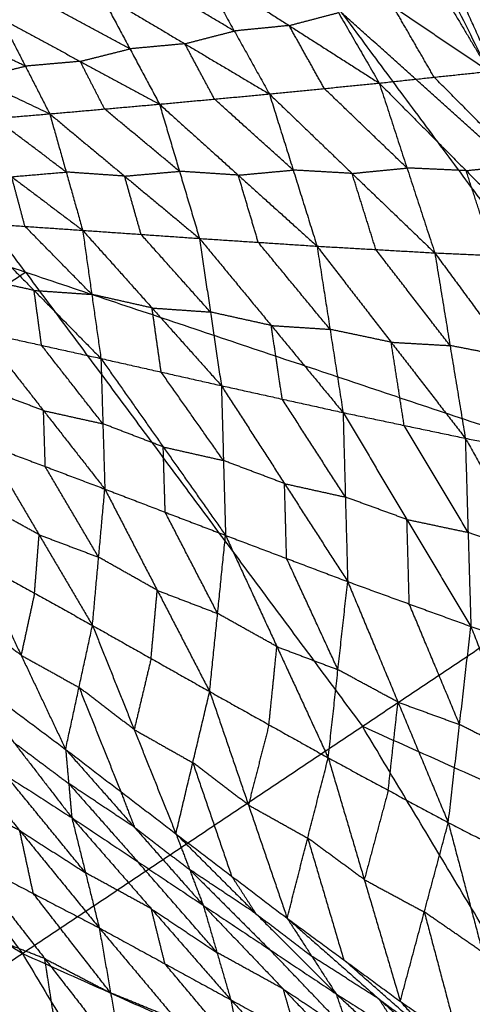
# Model space of a CAD drawing. Header units: millimetres. Extents: x -106 to 110, y -96 to 120.
# Tile 968 of 1020: x 79.39 to 83.06, y 63.39 to 71.36. Entities that reach past the tile are written whole.
import ezdxf

# ---------------------------------------------------------------- set-up
doc = ezdxf.new("R2010")
doc.units = ezdxf.units.MM
doc.header["$MEASUREMENT"] = 0
doc.layers.add('Default', color=7, linetype='Continuous', true_color=0x000000)

msp = doc.modelspace()

# ---------------------------------------------------------------- linework, layer by layer
at = {"layer": 'Default'}
for points in [[(79.0779, 75.36, 12.0172), (81.9993, 71.421, 12.0172), (84.9206, 67.482, 12.0172)], [(79.44, 69.3206, 10.5669), (77.9793, 71.2901, 10.5669), (76.5186, 73.2596, 10.5669)], [(82.539, 72.2507, 12.4242), (83.7298, 69.8664, 12.2207), (84.9206, 67.482, 12.0172)], [(82.4419, 72.2027, 8.5247), (82.8177, 71.5743, 8.0563), (83.1935, 70.946, 7.5879)], [(82.4419, 72.2027, 8.5247), (83.2613, 71.6244, 8.1727), (84.0806, 71.0462, 7.8206)], [(81.6433, 71.9925, 8.2351), (81.9735, 71.4218, 7.8045), (82.3036, 70.8512, 7.374)], [(81.6433, 71.9925, 8.2351), (82.4184, 71.4693, 7.9115), (83.1935, 70.946, 7.5879)], [(83.7298, 69.8664, 12.2207), (83.2661, 70.8806, 12.3225), (82.8024, 71.8949, 12.4242)], [(80.8458, 71.7827, 7.9585), (81.1303, 71.2727, 7.567), (81.4149, 70.7628, 7.1756)], [(80.8458, 71.7827, 7.9585), (81.5747, 71.3169, 7.6662), (82.3036, 70.8512, 7.374)], [(81.1303, 71.2727, 7.567), (80.7882, 71.476, 7.6963), (80.446, 71.6793, 7.8256)], [(80.0461, 71.576, 7.6928), (80.2856, 71.1282, 7.3408), (80.5251, 70.6805, 6.9889)], [(80.0461, 71.576, 7.6928), (80.7305, 71.1694, 7.4342), (81.4149, 70.7628, 7.1756)], [(80.2856, 71.1282, 7.3408), (79.9648, 71.3015, 7.4523), (79.644, 71.4748, 7.5638)], [(82.7486, 70.8986, 7.481), (82.5835, 71.1839, 7.6962), (82.4184, 71.4693, 7.9115)], [(79.2419, 71.3736, 7.4348), (79.4393, 70.9879, 7.1221), (79.6366, 70.6022, 6.8093)], [(79.2419, 71.3736, 7.4348), (79.8835, 71.027, 7.2118), (80.5251, 70.6805, 6.9889)], [(81.5747, 71.3169, 7.6662), (81.7741, 71.3694, 7.7354), (81.9735, 71.4218, 7.8045)], [(83.7298, 69.8664, 12.2207), (82.8645, 70.6437, 12.1189), (81.9993, 71.421, 12.0172)], [(81.5747, 71.3169, 7.6662), (81.3525, 71.2948, 7.6166), (81.1303, 71.2727, 7.567)], [(81.8593, 70.807, 7.2748), (81.717, 71.0619, 7.4705), (81.5747, 71.3169, 7.6662)], [(79.4393, 70.9879, 7.1221), (79.1393, 71.1321, 7.2158), (78.8393, 71.2763, 7.3096)], [(80.7305, 71.1694, 7.4342), (80.9304, 71.2211, 7.5006), (81.1303, 71.2727, 7.567)], [(73.9594, 71.1593, 9.1165), (76.6872, 67.4813, 9.1165), (79.415, 63.8032, 9.1165)], [(73.9594, 71.1593, 9.1165), (79.44, 69.3206, 10.5669), (84.9206, 67.482, 12.0172)], [(78.4366, 71.1791, 7.1843), (79.0366, 70.8906, 6.9968), (79.6366, 70.6022, 6.8093)], [(79.8835, 71.027, 7.2118), (80.0846, 71.0776, 7.2763), (80.2856, 71.1282, 7.3408)], [(80.7305, 71.1694, 7.4342), (80.5081, 71.1488, 7.3875), (80.2856, 71.1282, 7.3408)], [(80.97, 70.7216, 7.0822), (80.8503, 70.9455, 7.2582), (80.7305, 71.1694, 7.4342)], [(79.0366, 70.8906, 6.9968), (79.2379, 70.9392, 7.0594), (79.4393, 70.9879, 7.1221)], [(79.8835, 71.027, 7.2118), (79.6614, 71.0075, 7.167), (79.4393, 70.9879, 7.1221)], [(80.0808, 70.6413, 6.8991), (79.9822, 70.8342, 7.0555), (79.8835, 71.027, 7.2118)], [(82.3036, 70.8512, 7.374), (82.7486, 70.8986, 7.481), (83.1935, 70.946, 7.5879)], [(83.4519, 70.1896, 7.2809), (83.1003, 70.5441, 7.3809), (82.7486, 70.8986, 7.481)], [(81.4149, 70.7628, 7.1756), (81.8593, 70.807, 7.2748), (82.3036, 70.8512, 7.374)], [(82.5285, 70.1635, 7.092), (82.1939, 70.4853, 7.1834), (81.8593, 70.807, 7.2748)], [(82.3036, 70.8512, 7.374), (82.5285, 70.1635, 7.092), (82.7534, 69.4759, 6.81)], [(82.3036, 70.8512, 7.374), (83.007, 70.1422, 7.1739), (83.7103, 69.4332, 6.9739)], [(80.5251, 70.6805, 6.9889), (80.97, 70.7216, 7.0822), (81.4149, 70.7628, 7.1756)], [(81.6076, 70.1466, 6.92), (81.2888, 70.4341, 7.0011), (80.97, 70.7216, 7.0822)], [(81.4149, 70.7628, 7.1756), (81.6076, 70.1466, 6.92), (81.8004, 69.5305, 6.6645)], [(81.4149, 70.7628, 7.1756), (82.0841, 70.1194, 6.9928), (82.7534, 69.4759, 6.81)], [(79.6366, 70.6022, 6.8093), (80.0808, 70.6413, 6.8991), (80.5251, 70.6805, 6.9889)], [(80.6869, 70.1368, 6.7601), (80.3839, 70.3891, 6.8296), (80.0808, 70.6413, 6.8991)], [(80.5251, 70.6805, 6.9889), (80.6869, 70.1368, 6.7601), (80.8488, 69.5931, 6.5314)], [(80.5251, 70.6805, 6.9889), (81.1628, 70.1055, 6.8267), (81.8004, 69.5305, 6.6645)], [(78.7539, 70.5273, 6.6343), (79.1952, 70.5647, 6.7218), (79.6366, 70.6022, 6.8093)], [(79.77, 70.1305, 6.6074), (79.4826, 70.3476, 6.6646), (79.1952, 70.5647, 6.7218)], [(79.6366, 70.6022, 6.8093), (79.77, 70.1305, 6.6074), (79.9033, 69.6589, 6.4055)], [(79.6366, 70.6022, 6.8093), (80.2427, 70.0976, 6.6704), (80.8488, 69.5931, 6.5314)], [(78.7539, 70.5273, 6.6343), (79.3286, 70.0931, 6.5199), (79.9033, 69.6589, 6.4055)], [(82.0841, 70.1194, 6.9928), (82.3063, 70.1415, 7.0424), (82.5285, 70.1635, 7.092)], [(83.007, 70.1422, 7.1739), (82.7677, 70.1529, 7.133), (82.5285, 70.1635, 7.092)], [(83.007, 70.1422, 7.1739), (83.2294, 70.1659, 7.2274), (83.4519, 70.1896, 7.2809)], [(79.3286, 70.0931, 6.5199), (79.5493, 70.1118, 6.5637), (79.77, 70.1305, 6.6074)], [(79.4361, 69.691, 6.3439), (79.3824, 69.8921, 6.4319), (79.3286, 70.0931, 6.5199)], [(80.2427, 70.0976, 6.6704), (80.0063, 70.1141, 6.6389), (79.77, 70.1305, 6.6074)], [(80.2427, 70.0976, 6.6704), (80.4648, 70.1172, 6.7152), (80.6869, 70.1368, 6.7601)], [(80.3761, 69.626, 6.4685), (80.3094, 69.8618, 6.5694), (80.2427, 70.0976, 6.6704)], [(81.1628, 70.1055, 6.8267), (80.9248, 70.1211, 6.7934), (80.6869, 70.1368, 6.7601)], [(81.1628, 70.1055, 6.8267), (81.3852, 70.1261, 6.8734), (81.6076, 70.1466, 6.92)], [(81.3246, 69.5618, 6.5979), (81.2437, 69.8336, 6.7123), (81.1628, 70.1055, 6.8267)], [(82.0841, 70.1194, 6.9928), (81.8459, 70.133, 6.9564), (81.6076, 70.1466, 6.92)], [(82.2769, 69.5032, 6.7372), (82.1805, 69.8113, 6.865), (82.0841, 70.1194, 6.9928)], [(83.2318, 69.4546, 6.8919), (83.1194, 69.7984, 7.0329), (83.007, 70.1422, 7.1739)], [(78.9689, 69.7231, 6.2822), (79.4361, 69.691, 6.3439), (79.9033, 69.6589, 6.4055)], [(78.9689, 69.7231, 6.2822), (79.51, 69.1721, 6.2418), (80.0511, 68.6211, 6.2014)], [(79.9772, 69.14, 6.3035), (79.7067, 69.4155, 6.3237), (79.4361, 69.691, 6.3439)], [(79.9033, 69.6589, 6.4055), (79.9772, 69.14, 6.3035), (80.0511, 68.6211, 6.2014)], [(79.9033, 69.6589, 6.4055), (80.3761, 69.626, 6.4685), (80.8488, 69.5931, 6.5314)], [(79.9033, 69.6589, 6.4055), (80.4647, 69.0301, 6.3506), (81.0261, 68.4012, 6.2956)], [(80.9374, 68.9972, 6.4135), (80.6567, 69.3116, 6.441), (80.3761, 69.626, 6.4685)], [(80.8488, 69.5931, 6.5314), (80.9374, 68.9972, 6.4135), (81.0261, 68.4012, 6.2956)], [(80.8488, 69.5931, 6.5314), (81.3246, 69.5618, 6.5979), (81.8004, 69.5305, 6.6645)], [(80.8488, 69.5931, 6.5314), (81.4299, 68.8882, 6.4644), (82.011, 68.1833, 6.3973)], [(81.9057, 68.8569, 6.5309), (81.6151, 69.2093, 6.5644), (81.3246, 69.5618, 6.5979)], [(81.8004, 69.5305, 6.6645), (81.9057, 68.8569, 6.5309), (82.011, 68.1833, 6.3973)], [(81.8004, 69.5305, 6.6645), (82.2769, 69.5032, 6.7372), (82.7534, 69.4759, 6.81)], [(81.8004, 69.5305, 6.6645), (82.4005, 68.7527, 6.5885), (83.0006, 67.975, 6.5125)], [(82.877, 68.7255, 6.6613), (82.5769, 69.1143, 6.6993), (82.2769, 69.5032, 6.7372)], [(82.7534, 69.4759, 6.81), (82.877, 68.7255, 6.6613), (83.0006, 67.975, 6.5125)], [(82.7534, 69.4759, 6.81), (83.2318, 69.4546, 6.8919), (83.7103, 69.4332, 6.9739)], [(82.7534, 69.4759, 6.81), (83.3763, 68.6292, 6.7293), (83.9993, 67.7825, 6.6486)], [(76.6872, 67.4813, 9.1165), (78.0636, 68.4009, 9.8417), (79.44, 69.3206, 10.5669)], [(79.44, 69.3206, 10.5669), (80.8039, 67.4816, 10.5669), (82.1678, 65.6426, 10.5669)], [(79.51, 69.1721, 6.2418), (79.2696, 69.2255, 6.2186), (79.0293, 69.2788, 6.1955)], [(79.5704, 68.7278, 6.1551), (79.5402, 68.95, 6.1984), (79.51, 69.1721, 6.2418)], [(79.51, 69.1721, 6.2418), (79.7436, 69.1561, 6.2726), (79.9772, 69.14, 6.3035)], [(80.4647, 69.0301, 6.3506), (80.221, 69.0851, 6.327), (79.9772, 69.14, 6.3035)], [(71.4392, 69.091, 7.9444), (75.4271, 66.4471, 8.5305), (79.415, 63.8032, 9.1165)], [(80.5386, 68.5112, 6.2485), (80.5017, 68.7706, 6.2995), (80.4647, 69.0301, 6.3506)], [(80.4647, 69.0301, 6.3506), (80.7011, 69.0136, 6.382), (80.9374, 68.9972, 6.4135)], [(81.4299, 68.8882, 6.4644), (81.1837, 68.9427, 6.4389), (80.9374, 68.9972, 6.4135)], [(81.5186, 68.2922, 6.3465), (81.4742, 68.5902, 6.4054), (81.4299, 68.8882, 6.4644)], [(81.4299, 68.8882, 6.4644), (81.6678, 68.8725, 6.4976), (81.9057, 68.8569, 6.5309)], [(79.0898, 68.8345, 6.1087), (79.5704, 68.7278, 6.1551), (80.0511, 68.6211, 6.2014)], [(79.0898, 68.8345, 6.1087), (79.5863, 68.1991, 6.151), (80.0828, 67.5636, 6.1934)], [(82.4005, 68.7527, 6.5885), (82.1531, 68.8048, 6.5597), (81.9057, 68.8569, 6.5309)], [(80.0669, 68.0924, 6.1974), (79.8187, 68.4101, 6.1762), (79.5704, 68.7278, 6.1551)], [(82.5058, 68.0791, 6.4549), (82.4531, 68.4159, 6.5217), (82.4005, 68.7527, 6.5885)], [(82.4005, 68.7527, 6.5885), (82.6387, 68.7391, 6.6249), (82.877, 68.7255, 6.6613)], [(83.3763, 68.6292, 6.7293), (83.1266, 68.6773, 6.6953), (82.877, 68.7255, 6.6613)], [(80.0511, 68.6211, 6.2014), (80.0669, 68.0924, 6.1974), (80.0828, 67.5636, 6.1934)], [(80.0511, 68.6211, 6.2014), (80.5386, 68.5112, 6.2485), (81.0261, 68.4012, 6.2956)], [(80.0511, 68.6211, 6.2014), (80.5555, 67.9049, 6.2398), (81.0599, 67.1886, 6.2782)], [(81.043, 67.7949, 6.2869), (80.7908, 68.1531, 6.2677), (80.5386, 68.5112, 6.2485)], [(79.5863, 68.1991, 6.151), (79.3454, 68.29, 6.1302), (79.1046, 68.381, 6.1093)], [(81.0261, 68.4012, 6.2956), (81.043, 67.7949, 6.2869), (81.0599, 67.1886, 6.2782)], [(81.0261, 68.4012, 6.2956), (81.5186, 68.2922, 6.3465), (82.011, 68.1833, 6.3973)], [(81.0261, 68.4012, 6.2956), (81.5373, 67.6078, 6.3333), (82.0485, 66.8144, 6.3711)], [(82.0298, 67.4988, 6.3842), (81.7742, 67.8955, 6.3653), (81.5186, 68.2922, 6.3465)], [(79.6011, 67.7456, 6.1517), (79.5937, 67.9723, 6.1513), (79.5863, 68.1991, 6.151)], [(79.5863, 68.1991, 6.151), (79.8266, 68.1457, 6.1742), (80.0669, 68.0924, 6.1974)], [(82.011, 68.1833, 6.3973), (82.0298, 67.4988, 6.3842), (82.0485, 66.8144, 6.3711)], [(82.011, 68.1833, 6.3973), (82.5058, 68.0791, 6.4549), (83.0006, 67.975, 6.5125)], [(82.011, 68.1833, 6.3973), (82.5283, 67.3171, 6.4379), (83.0457, 66.451, 6.4785)], [(80.5555, 67.9049, 6.2398), (80.3112, 67.9986, 6.2186), (80.0669, 68.0924, 6.1974)], [(83.0231, 67.213, 6.4955), (82.7645, 67.6461, 6.4752), (82.5058, 68.0791, 6.4549)], [(83.0006, 67.975, 6.5125), (83.0231, 67.213, 6.4955), (83.0457, 66.451, 6.4785)], [(83.0006, 67.975, 6.5125), (83.4999, 67.8787, 6.5806), (83.9993, 67.7825, 6.6486)], [(83.0006, 67.975, 6.5125), (83.5295, 67.0405, 6.5607), (84.0583, 66.106, 6.609)], [(79.1195, 67.9275, 6.11), (79.5511, 67.1936, 6.2679), (79.9827, 66.4598, 6.4258)], [(79.1195, 67.9275, 6.11), (79.6011, 67.7456, 6.1517), (80.0828, 67.5636, 6.1934)], [(80.5713, 67.3761, 6.2358), (80.5634, 67.6405, 6.2378), (80.5555, 67.9049, 6.2398)], [(80.5555, 67.9049, 6.2398), (80.7992, 67.8499, 6.2633), (81.043, 67.7949, 6.2869)], [(81.5373, 67.6078, 6.3333), (81.2902, 67.7014, 6.3101), (81.043, 67.7949, 6.2869)], [(80.0327, 67.0117, 6.3096), (79.8169, 67.3786, 6.2306), (79.6011, 67.7456, 6.1517)], [(79.9827, 66.4598, 6.4258), (80.0327, 67.0117, 6.3096), (80.0828, 67.5636, 6.1934)], [(80.0828, 67.5636, 6.1934), (80.5071, 66.7437, 6.3611), (80.9314, 65.9237, 6.5289)], [(80.0828, 67.5636, 6.1934), (80.5713, 67.3761, 6.2358), (81.0599, 67.1886, 6.2782)], [(81.5542, 67.0015, 6.3246), (81.5458, 67.3047, 6.329), (81.5373, 67.6078, 6.3333)], [(81.5373, 67.6078, 6.3333), (81.7835, 67.5533, 6.3588), (82.0298, 67.4988, 6.3842)], [(79.5511, 67.1936, 6.2679), (79.3166, 67.3238, 6.2428), (79.0821, 67.4541, 6.2176)], [(79.415, 63.8032, 9.1165), (82.1678, 65.6426, 10.5669), (84.9206, 67.482, 12.0172)], [(82.5283, 67.3171, 6.4379), (82.279, 67.408, 6.4111), (82.0298, 67.4988, 6.3842)], [(80.9956, 66.5562, 6.4035), (80.7835, 66.9662, 6.3197), (80.5713, 67.3761, 6.2358)], [(82.5471, 66.6327, 6.4248), (82.5377, 66.9749, 6.4314), (82.5283, 67.3171, 6.4379)], [(82.5283, 67.3171, 6.4379), (82.7757, 67.2651, 6.4667), (83.0231, 67.213, 6.4955)], [(83.5295, 67.0405, 6.5607), (83.2763, 67.1267, 6.5281), (83.0231, 67.213, 6.4955)], [(79.5137, 66.7202, 6.3755), (79.5324, 66.9569, 6.3217), (79.5511, 67.1936, 6.2679)], [(79.5511, 67.1936, 6.2679), (79.7919, 67.1027, 6.2887), (80.0327, 67.0117, 6.3096)], [(80.9314, 65.9237, 6.5289), (80.9956, 66.5562, 6.4035), (81.0599, 67.1886, 6.2782)], [(81.0599, 67.1886, 6.2782), (81.4755, 66.2879, 6.4595), (81.8911, 65.3872, 6.6409)], [(81.0599, 67.1886, 6.2782), (81.5542, 67.0015, 6.3246), (82.0485, 66.8144, 6.3711)], [(79.0448, 66.9806, 6.3253), (79.4051, 66.2182, 6.5993), (79.7655, 65.4558, 6.8733)], [(79.0448, 66.9806, 6.3253), (79.5137, 66.7202, 6.3755), (79.9827, 66.4598, 6.4258)], [(80.5071, 66.7437, 6.3611), (80.2699, 66.8777, 6.3354), (80.0327, 67.0117, 6.3096)], [(81.9698, 66.1008, 6.506), (81.762, 66.5511, 6.4153), (81.5542, 67.0015, 6.3246)], [(81.8911, 65.3872, 6.6409), (81.9698, 66.1008, 6.506), (82.0485, 66.8144, 6.3711)], [(82.0485, 66.8144, 6.3711), (82.4557, 65.8383, 6.5698), (82.8628, 64.8622, 6.7684)], [(82.0485, 66.8144, 6.3711), (82.5471, 66.6327, 6.4248), (83.0457, 66.451, 6.4785)], [(80.457, 66.1917, 6.4774), (80.4821, 66.4677, 6.4192), (80.5071, 66.7437, 6.3611)], [(80.5071, 66.7437, 6.3611), (80.7514, 66.6499, 6.3823), (80.9956, 66.5562, 6.4035)], [(79.5137, 66.7202, 6.3755), (79.4594, 66.4692, 6.4874), (79.4051, 66.2182, 6.5993)], [(82.9543, 65.6566, 6.6235), (82.7507, 66.1446, 6.5241), (82.5471, 66.6327, 6.4248)], [(79.4051, 66.2182, 6.5993), (79.1832, 66.3845, 6.563), (78.9613, 66.5507, 6.5267)], [(81.4755, 66.2879, 6.4595), (81.2356, 66.422, 6.4315), (80.9956, 66.5562, 6.4035)], [(79.7655, 65.4558, 6.8733), (79.8741, 65.9578, 6.6496), (79.9827, 66.4598, 6.4258)], [(79.9827, 66.4598, 6.4258), (80.3204, 65.6161, 6.7245), (80.6582, 64.7725, 7.0233)], [(79.9827, 66.4598, 6.4258), (80.457, 66.1917, 6.4774), (80.9314, 65.9237, 6.5289)], [(82.8628, 64.8622, 6.7684), (82.9543, 65.6566, 6.6235), (83.0457, 66.451, 6.4785)], [(83.0457, 66.451, 6.4785), (83.4514, 65.4042, 6.6994), (83.8572, 64.3574, 6.9203)], [(83.0457, 66.451, 6.4785), (83.552, 66.2785, 6.5438), (84.0583, 66.106, 6.609)], [(81.4112, 65.6554, 6.5849), (81.4434, 65.9717, 6.5222), (81.4755, 66.2879, 6.4595)], [(81.4755, 66.2879, 6.4595), (81.7226, 66.1943, 6.4828), (81.9698, 66.1008, 6.506)], [(79.4051, 66.2182, 6.5993), (79.6396, 66.088, 6.6244), (79.8741, 65.9578, 6.6496)], [(80.457, 66.1917, 6.4774), (80.3887, 65.9039, 6.601), (80.3204, 65.6161, 6.7245)], [(78.8778, 66.1209, 6.7281), (79.3216, 65.7883, 6.8007), (79.7655, 65.4558, 6.8733)], [(78.8778, 66.1209, 6.7281), (79.3466, 65.5119, 6.2952), (79.8154, 64.9029, 5.8623)], [(82.4557, 65.8383, 6.5698), (82.2127, 65.9695, 6.5379), (81.9698, 66.1008, 6.506)], [(79.8741, 65.9578, 6.6496), (80.0429, 65.536, 6.7989), (80.2118, 65.1141, 6.9483)], [(80.3204, 65.6161, 6.7245), (80.0972, 65.7869, 6.6871), (79.8741, 65.9578, 6.6496)], [(80.6582, 64.7725, 7.0233), (80.7948, 65.3481, 6.7761), (80.9314, 65.9237, 6.5289)], [(80.9314, 65.9237, 6.5289), (81.2451, 65.0058, 6.8561), (81.5588, 64.088, 7.1833)], [(80.9314, 65.9237, 6.5289), (81.4112, 65.6554, 6.5849), (81.8911, 65.3872, 6.6409)], [(82.3769, 65.1247, 6.7047), (82.4163, 65.4815, 6.6372), (82.4557, 65.8383, 6.5698)], [(82.4557, 65.8383, 6.5698), (82.705, 65.7474, 6.5966), (82.9543, 65.6566, 6.6235)], [(81.4112, 65.6554, 6.5849), (81.3282, 65.3306, 6.7205), (81.2451, 65.0058, 6.8561)], [(82.1678, 65.6426, 10.5669), (84.8048, 64.4591, 11.292), (87.4418, 63.2756, 12.0172)], [(84.689, 61.4362, 10.5669), (83.4284, 63.5394, 10.5669), (82.1678, 65.6426, 10.5669)], [(83.4514, 65.4042, 6.6994), (83.2028, 65.5304, 6.6614), (82.9543, 65.6566, 6.6235)], [(78.7508, 65.586, 5.5635), (79.2831, 65.2444, 5.7129), (79.8154, 64.9029, 5.8623)], [(78.7508, 65.586, 5.5635), (79.394, 64.7982, 5.3198), (80.0371, 64.0104, 5.0761)], [(80.3204, 65.6161, 6.7245), (80.5576, 65.4821, 6.7503), (80.7948, 65.3481, 6.7761)], [(79.3466, 65.5119, 6.2952), (79.5685, 65.3456, 6.3315), (79.7904, 65.1793, 6.3678)], [(79.7655, 65.4558, 6.8733), (79.7904, 65.1793, 6.3678), (79.8154, 64.9029, 5.8623)], [(79.7655, 65.4558, 6.8733), (80.2118, 65.1141, 6.9483), (80.6582, 64.7725, 7.0233)], [(79.7655, 65.4558, 6.8733), (80.3224, 64.8245, 6.5231), (80.8793, 64.1932, 6.1729)], [(81.5588, 64.088, 7.1833), (81.7249, 64.7376, 6.9121), (81.8911, 65.3872, 6.6409)], [(81.8911, 65.3872, 6.6409), (82.1827, 64.4014, 7.0003), (82.4743, 63.4157, 7.3598)], [(81.8911, 65.3872, 6.6409), (82.3769, 65.1247, 6.7047), (82.8628, 64.8622, 6.7684)], [(80.7948, 65.3481, 6.7761), (80.9516, 64.8892, 6.9397), (81.1085, 64.4302, 7.1033)], [(81.2451, 65.0058, 6.8561), (81.0199, 65.177, 6.8161), (80.7948, 65.3481, 6.7761)], [(79.9263, 64.4566, 5.4692), (79.6047, 64.8505, 5.5911), (79.2831, 65.2444, 5.7129)], [(79.7904, 65.1793, 6.3678), (80.0689, 64.8637, 6.1927), (80.3473, 64.548, 6.0176)], [(80.3224, 64.8245, 6.5231), (80.0564, 65.0019, 6.4455), (79.7904, 65.1793, 6.3678)], [(79.394, 64.7982, 5.3198), (79.1274, 64.9373, 5.2203), (78.8608, 65.0763, 5.1208)], [(80.2118, 65.1141, 6.9483), (80.2671, 64.9693, 6.7357), (80.3224, 64.8245, 6.5231)], [(82.3769, 65.1247, 6.7047), (82.2798, 64.7631, 6.8525), (82.1827, 64.4014, 7.0003)], [(81.2451, 65.0058, 6.8561), (81.485, 64.8717, 6.8841), (81.7249, 64.7376, 6.9121)], [(79.8154, 64.9029, 5.8623), (79.9263, 64.4566, 5.4692), (80.0371, 64.0104, 5.0761)], [(79.8154, 64.9029, 5.8623), (80.3473, 64.548, 6.0176), (80.8793, 64.1932, 6.1729)], [(79.8154, 64.9029, 5.8623), (80.4586, 64.1656, 5.6773), (81.1019, 63.4283, 5.4923)], [(80.3224, 64.8245, 6.5231), (80.5456, 64.6537, 6.5606), (80.7687, 64.4828, 6.5981)], [(82.4743, 63.4157, 7.3598), (82.6685, 64.139, 7.0641), (82.8628, 64.8622, 6.7684)], [(82.8628, 64.8622, 6.7684), (83.1408, 63.8132, 7.1646), (83.4189, 62.7642, 7.5609)], [(82.8628, 64.8622, 6.7684), (83.36, 64.6098, 6.8444), (83.8572, 64.3574, 6.9203)], [(79.504, 64.2885, 4.8771), (79.449, 64.5434, 5.0984), (79.394, 64.7982, 5.3198)], [(79.394, 64.7982, 5.3198), (79.6601, 64.6274, 5.3945), (79.9263, 64.4566, 5.4692)], [(80.6582, 64.7725, 7.0233), (80.7687, 64.4828, 6.5981), (80.8793, 64.1932, 6.1729)], [(80.6582, 64.7725, 7.0233), (81.1085, 64.4302, 7.1033), (81.5588, 64.088, 7.1833)], [(80.6582, 64.7725, 7.0233), (81.3063, 64.1248, 6.763), (81.9543, 63.4771, 6.5027)], [(81.7249, 64.7376, 6.9121), (81.8707, 64.2447, 7.0918), (82.0165, 63.7519, 7.2716)], [(82.1827, 64.4014, 7.0003), (81.9538, 64.5695, 6.9562), (81.7249, 64.7376, 6.9121)], [(78.9709, 64.5667, 4.6781), (79.504, 64.2885, 4.8771), (80.0371, 64.0104, 5.0761)], [(78.9709, 64.5667, 4.6781), (79.5966, 63.7616, 4.6052), (80.2224, 62.9566, 4.5323)], [(80.9906, 63.8107, 5.8326), (80.669, 64.1794, 5.9251), (80.3473, 64.548, 6.0176)], [(80.4586, 64.1656, 5.6773), (80.1924, 64.3111, 5.5732), (79.9263, 64.4566, 5.4692)], [(80.7687, 64.4828, 6.5981), (81.0928, 64.159, 6.4679), (81.4168, 63.8351, 6.3378)], [(81.3063, 64.1248, 6.763), (81.0375, 64.3038, 6.6805), (80.7687, 64.4828, 6.5981)], [(81.1085, 64.4302, 7.1033), (81.2074, 64.2775, 6.9331), (81.3063, 64.1248, 6.763)], [(82.1827, 64.4014, 7.0003), (82.4256, 64.2702, 7.0322), (82.6685, 64.139, 7.0641)], [(80.1298, 63.4835, 4.8042), (79.8169, 63.886, 4.8406), (79.504, 64.2885, 4.8771)], [(80.8793, 64.1932, 6.1729), (80.9906, 63.8107, 5.8326), (81.1019, 63.4283, 5.4923)], [(80.8793, 64.1932, 6.1729), (81.4168, 63.8351, 6.3378), (81.9543, 63.4771, 6.5027)], [(80.8793, 64.1932, 6.1729), (81.5271, 63.5155, 6.0522), (82.1749, 62.8379, 5.9315)], [(80.5695, 63.7193, 5.2842), (80.5141, 63.9425, 5.4807), (80.4586, 64.1656, 5.6773)], [(80.4586, 64.1656, 5.6773), (80.7246, 63.9881, 5.7549), (80.9906, 63.8107, 5.8326)], [(81.3063, 64.1248, 6.763), (81.5314, 63.9536, 6.803), (81.7566, 63.7825, 6.843)], [(82.6685, 64.139, 7.0641), (82.8075, 63.6145, 7.2622), (82.9466, 63.09, 7.4603)], [(83.1408, 63.8132, 7.1646), (82.9047, 63.9761, 7.1144), (82.6685, 64.139, 7.0641)], [(81.5588, 64.088, 7.1833), (81.7566, 63.7825, 6.843), (81.9543, 63.4771, 6.5027)], [(81.5588, 64.088, 7.1833), (82.0165, 63.7519, 7.2716), (82.4743, 63.4157, 7.3598)], [(81.5588, 64.088, 7.1833), (82.3037, 63.432, 7.0196), (83.0487, 62.7761, 6.8558)], [(79.5966, 63.7616, 4.6052), (79.3303, 63.8643, 4.4885), (79.064, 63.9669, 4.3718)], [(80.0371, 64.0104, 5.0761), (80.1298, 63.4835, 4.8042), (80.2224, 62.9566, 4.5323)], [(80.0371, 64.0104, 5.0761), (80.5695, 63.7193, 5.2842), (81.1019, 63.4283, 5.4923)], [(80.0371, 64.0104, 5.0761), (80.6613, 63.2663, 5.0491), (81.2854, 62.5222, 5.022)], [(76.7043, 61.992, 7.9444), (78.0596, 62.8976, 8.5305), (79.415, 63.8032, 9.1165)], [(79.415, 63.8032, 9.1165), (81.7692, 59.8755, 9.1165), (84.1233, 55.9478, 9.1165)], [(79.415, 63.8032, 9.1165), (84.689, 61.4362, 10.5669), (89.963, 59.0692, 12.0172)], [(81.5271, 63.5155, 6.0522), (81.2589, 63.6631, 5.9424), (80.9906, 63.8107, 5.8326)], [(82.0646, 63.1575, 6.2171), (81.7407, 63.4963, 6.2774), (81.4168, 63.8351, 6.3378)], [(79.6897, 63.1619, 4.2989), (79.6432, 63.4618, 4.452), (79.5966, 63.7616, 4.6052)], [(79.5966, 63.7616, 4.6052), (79.8632, 63.6226, 4.7047), (80.1298, 63.4835, 4.8042)], [(81.1936, 62.9752, 5.2571), (80.8816, 63.3473, 5.2707), (80.5695, 63.7193, 5.2842)], [(82.3037, 63.432, 7.0196), (82.0301, 63.6073, 6.9313), (81.7566, 63.7825, 6.843)], [(82.7615, 63.0959, 7.1078), (82.389, 63.4239, 7.1897), (82.0165, 63.7519, 7.2716)], [(80.6613, 63.2663, 5.0491), (80.3955, 63.3749, 4.9266), (80.1298, 63.4835, 4.8042)], [(81.6384, 63.1331, 5.7119), (81.5828, 63.3243, 5.882), (81.5271, 63.5155, 6.0522)], [(81.5271, 63.5155, 6.0522), (81.7959, 63.3365, 6.1346), (82.0646, 63.1575, 6.2171)], [(81.9543, 63.4771, 6.5027), (82.0646, 63.1575, 6.2171), (82.1749, 62.8379, 5.9315)], [(81.9543, 63.4771, 6.5027), (82.5015, 63.1266, 6.6793), (83.0487, 62.7761, 6.8558)], [(81.9543, 63.4771, 6.5027), (82.6056, 62.8692, 6.4471), (83.2569, 62.2613, 6.3914)], [(81.1019, 63.4283, 5.4923), (81.1936, 62.9752, 5.2571), (81.2854, 62.5222, 5.022)], [(81.1019, 63.4283, 5.4923), (81.6384, 63.1331, 5.7119), (82.1749, 62.8379, 5.9315)], [(81.1019, 63.4283, 5.4923), (81.728, 62.7532, 5.5149), (82.3542, 62.0782, 5.5375)], [(82.5015, 63.1266, 6.6793), (82.4026, 63.2793, 6.8494), (82.3037, 63.432, 7.0196)], [(82.3037, 63.432, 7.0196), (82.5326, 63.264, 7.0637), (82.7615, 63.0959, 7.1078)], [(82.4743, 63.4157, 7.3598), (82.7615, 63.0959, 7.1078), (83.0487, 62.7761, 6.8558)], [(82.4743, 63.4157, 7.3598), (82.9466, 63.09, 7.4603), (83.4189, 62.7642, 7.5609)]]:
    msp.add_open_spline(points, degree=2, dxfattribs=at)

doc.saveas('drawing.dxf')
